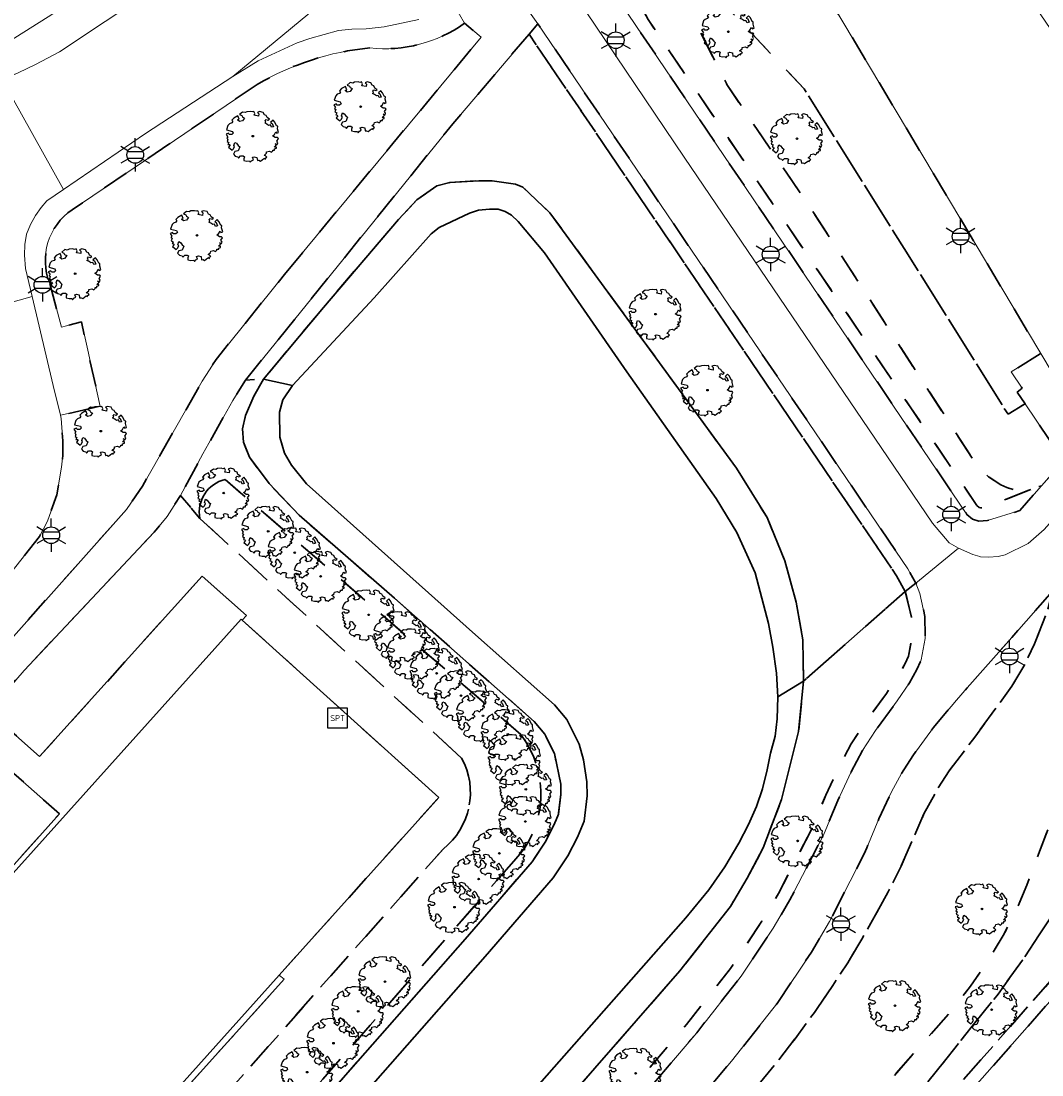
# Model space of a CAD drawing. Extents: x 105780 to 185197, y 477999 to 525027.
# Tile 247 of 562: x 107739 to 107816, y 478506 to 478586. Entities that reach past the tile are written whole.
import ezdxf
from ezdxf.enums import TextEntityAlignment as Align

# ---------------------------------------------------------------- set-up
doc = ezdxf.new("R2010")
doc.units = 0
doc.linetypes.add('XX-HIDDEN', pattern=[4, 2, -2])
for name, color, linetype, lineweight in [('B-GV-GR-BOOM-S', 252, 'Continuous', 25), ('B-GV-GR-HAAG_01-G', 252, 'GR-HAAG1', 13), ('B-GV-GR-MATERIAALGRENS-G', 252, 'XX-HIDDEN', 35), ('B-RO-IE-MEUBILAIR_WEGMEUBILAIR-S', 252, 'Continuous', 25), ('B-RO-IE-TERREINAFSCHEIDING_KUNSTMATIG_HEKWERK-G', 252, 'IE-TERREINAFSCHEIDING-KUNSTMATIG', 18), ('B-WE-GW-WATERGANG_SLOOT_INSTEEK-G', 252, 'Continuous', 30), ('B1-WE-VH-VERHARDING_ASFALT-GV', 252, 'Continuous', 18), ('B1-WE-VH-VERHARDING_BETONSTRAATSTEEN-GV', 252, 'Continuous', 18), ('B1-WE-VH-VERHARDING_TEGEL-GV', 252, 'Continuous', 18)]:
    doc.layers.add(name, color=color, linetype=linetype, lineweight=lineweight)
doc.styles.add('NLCS-ISO', font='NLCS-ISO.ttf')
doc.linetypes.add('GR-HAAG1', pattern='A,6,[176,NLCS.shx,S=0.125,R=0,X=0,Y=0],-2', length=8)
doc.linetypes.add('IE-TERREINAFSCHEIDING-KUNSTMATIG', pattern='A,4,[82,NLCS.SHX,S=0.75,R=90,X=0,Y=0],4,-2', length=10)

# ---------------------------------------------------------------- blocks, each defined once
blk = doc.blocks.new('B-SIE-WEG_LICHTMAST-SO')
at = {"ltscale": 0.1}
for p, q in [((0, 1.27), (0, 2.53)), ((-1.1, 0.63), (-2.19, 1.27)), ((1.1, 0.63), (2.19, 1.27)), ((-1.1, -0.63), (-2.19, -1.27)), ((0, -1.27), (0, -2.53)), ((1.1, -0.63), (2.19, -1.27))]:
    blk.add_line(p, q, dxfattribs=at)
at = {"flags": 128}
for points in [[(-1.16, 0.5), (1.16, 0.5)], [(-1.16, -0.5), (1.16, -0.5)]]:
    blk.add_lwpolyline(points, dxfattribs=at)
at = {"ltscale": 0.1}
blk.add_circle((0, 0), 1.27, dxfattribs=at)
at = {"style": 'NLCS-ISO'}
blk.add_attdef('TYPE', text='', height=1.8, dxfattribs=at).set_placement((0, 2.53), align=Align.BOTTOM_CENTER)
blk = doc.blocks.new('SIE-WEG_SPEELTOESTEL-SO')
at = {"flags": 128}
blk.add_lwpolyline([(-0.75, -0.75), (0.75, -0.75), (0.75, 0.75), (-0.75, 0.75)], close=True, dxfattribs=at)
at = {"style": 'NLCS-ISO'}
blk.add_text('SPT', height=0.45, dxfattribs=at).set_placement((0, 0), align=Align.MIDDLE_CENTER)
blk = doc.blocks.new('B-SGR-BOOM_06')
at = {"linetype": 'Continuous', "flags": 128}
blk.add_lwpolyline([(1.079, 1.408), (1.012, 1.576), (0.879, 1.626), (0.778, 1.81), (0.509, 1.877), (0.342, 1.81), (0.443, 1.709), (0.426, 1.525), (0.091, 1.592), (0.141, 1.726), (0.074, 1.877), (-0.06, 1.844), (-0.194, 1.877), (-0.462, 1.86), (-0.596, 1.793), (-0.781, 1.826), (-1.016, 1.642), (-0.848, 1.559), (-0.798, 1.458), (-0.63, 1.374), (-0.798, 1.156), (-1.015, 1.106), (-1.166, 1.24), (-1.048, 1.287), (-1.149, 1.542), (-1.451, 1.374), (-1.602, 1.206), (-1.518, 1.139), (-1.602, 1.005), (-1.77, 0.938), (-1.887, 0.821), (-2.004, 0.486), (-1.552, 0.368), (-1.485, 0.218), (-1.602, 0.117), (-1.803, 0.117), (-1.841, 0.222), (-2.037, 0.151), (-1.903, -0.067), (-1.97, -0.151), (-1.887, -0.218), (-1.954, -0.402), (-1.813, -0.473), (-1.887, -0.62), (-1.77, -0.637), (-1.717, -0.683), (-1.848, -0.843), (-1.568, -1.073), (-1.467, -0.972), (-1.384, -0.788), (-1.451, -0.704), (-1.367, -0.47), (-1.25, -0.537), (-1.115, -0.704), (-0.998, -0.804), (-1.115, -1.123), (-1.367, -1.173), (-1.467, -1.358), (-1.333, -1.508), (-1.133, -1.559), (-1.108, -1.609), (-1.082, -1.659), (-0.931, -1.491), (-0.73, -1.491), (-0.63, -1.559), (-0.68, -1.709), (-0.68, -1.844), (-0.462, -1.894), (-0.244, -1.877), (-0.194, -1.978), (-0.093, -1.86), (0.041, -1.793), (-0.024, -1.603), (0.108, -1.559), (0.309, -1.609), (0.342, -1.844), (0.46, -1.826), (0.577, -1.894), (0.828, -1.693), (0.946, -1.742), (0.929, -1.659), (1.063, -1.592), (0.963, -1.491), (0.845, -1.458), (1.03, -1.29), (1.046, -1.19), (1.264, -1.139), (1.415, -1.223), (1.515, -1.123), (1.508, -1.053), (1.649, -1.053), (1.649, -0.955), (1.784, -0.905), (1.784, -0.821), (1.633, -0.821), (1.817, -0.636), (1.7, -0.57), (1.851, -0.62), (1.901, -0.503), (1.817, -0.368), (1.934, -0.184), (1.867, -0.101), (1.7, -0.101), (1.499, 0.034), (1.633, 0.117), (1.75, 0.335), (1.817, 0.235), (1.951, 0.285), (1.867, 0.57), (1.884, 0.755), (1.8, 0.788), (1.666, 1.056), (1.531, 1.205), (1.35, 1.042), (1.465, 0.972), (1.566, 0.721), (1.415, 0.687), (1.331, 0.854), (1.197, 0.822), (1.063, 0.922), (0.895, 1.006), (0.979, 1.073), (0.929, 1.173), (1.012, 1.274), (1.146, 1.223), (1.264, 1.291)], close=True, dxfattribs=at)
blk.add_circle((0, 0), 0.06)
at = {"style": 'NLCS-ISO'}
blk.add_attdef('SOORT', text='', height=0.3, dxfattribs=at).set_placement((0, -0.36), align=Align.TOP_CENTER)

msp = doc.modelspace()

# ---------------------------------------------------------------- linework, layer by layer
at = {"layer": 'B-GV-GR-HAAG_01-G', "flags": 128}
msp.add_lwpolyline([(107748.602, 478588.037), (107747.826, 478589.137), (107754.763, 478593.771), (107754.08, 478594.66), (107740.814, 478586.071), (107736.43, 478583.3), (107731.202, 478580.208), (107730.981, 478579.961), (107730.923, 478579.748), (107731.113, 478579.415), (107732.201, 478579.634), (107734.489, 478580.215), (107736.247, 478580.839), (107738.556, 478581.824), (107739.87, 478582.441), (107741.672, 478583.406)], close=True, dxfattribs=at)
at = {"layer": 'B-GV-GR-MATERIAALGRENS-G', "flags": 128}
for points in [[(107783.479, 478602.592), (107777.654, 478598.69), (107776.823, 478598.133), (107782.593, 478589.571), (107810.525, 478548.303), (107810.947, 478547.942), (107811.431, 478547.781), (107812.09, 478547.827), (107814.543, 478548.592), (107816.188, 478550.481), (107815.533, 478550.261), (107811.903, 478548.816), (107811.558, 478548.792), (107811.449, 478548.828), (107811.278, 478548.975), (107786.338, 478585.85), (107784.361, 478589.566), (107783.961, 478591.166), (107784.791, 478592.797), (107785.768, 478593.827), (107793.486, 478598.42)], [(107758.852, 478566.645), (107773.657, 478584.519), (107772.41, 478585.58)], [(107756.669, 478580.932), (107742.643, 478571.421)], [(107740.941, 478565.832), (107741.832, 478562.52), (107743.342, 478562.916), (107743.768, 478560.983), (107744.762, 478556.497), (107741.747, 478555.82), (107741.803, 478555.583), (107741.934, 478553.88), (107741.936, 478552.79), (107741.837, 478551.89), (107741.472, 478549.795), (107740.771, 478547.789), (107740.162, 478546.623), (107737.332, 478543.019), (107732.937, 478537.955), (107730.619, 478535.309), (107730.503, 478535.179), (107732.865, 478533.06), (107735.318, 478535.82), (107746.761, 478548.68), (107747.971, 478550.448), (107752.514, 478558.425), (107753.558, 478560.064), (107758.852, 478566.645)], [(107772.457, 478516.066), (107777.532, 478521.94), (107778.512, 478523.414), (107779.158, 478524.657), (107779.349, 478525.122), (107779.528, 478525.559), (107779.717, 478527.038), (107779.701, 478527.814), (107779.229, 478530.147), (107778.49, 478531.629), (107777.699, 478532.576), (107767.105, 478541.941), (107759.858, 478548.233), (107757.582, 478550.635), (107756.092, 478552.646), (107755.633, 478553.777), (107755.567, 478554.803), (107755.788, 478555.816), (107756.432, 478557.276), (107757.145, 478558.554), (107755.792, 478558.499), (107754.833, 478556.949), (107752.553, 478552.886), (107750.856, 478549.737), (107752.326, 478548)], [(107754.248, 478550.947), (107776.667, 478531.602)], [(107776.667, 478531.602), (107754.248, 478550.947)], [(107772.183, 478529.808), (107752.326, 478548), (107750.856, 478549.737), (107749.839, 478548.134), (107748.994, 478547.104), (107748.857, 478546.958), (107738.995, 478536.457), (107736.302, 478533.351), (107740.164, 478529.923), (107752.497, 478543.602), (107755.858, 478540.636), (107755.544, 478540.274), (107770.446, 478526.822), (107758.343, 478513.319), (107758.735, 478513.026), (107743.72, 478496.343), (107728.067, 478510.394)], [(107752.326, 478548), (107772.183, 478529.808)], [(107642.814, 478391.284), (107646.67, 478392.134), (107652.299, 478393.405), (107658.494, 478395.136), (107665.726, 478397.496), (107668.752, 478398.548), (107671.762, 478399.692), (107678.872, 478402.666), (107683.897, 478405.01), (107690.741, 478408.75), (107696.482, 478412.124), (107699.138, 478413.799), (107702.056, 478415.766), (107702.676, 478416.184), (107709.308, 478421.163), (107713, 478424.197), (107718.813, 478429.205), (107720.728, 478430.999), (107724.443, 478434.714), (107728.544, 478439.058), (107737.232, 478448.932), (107752.332, 478465.778), (107769.969, 478485.731), (107780.355, 478497.586), (107790.017, 478508.958), (107793.4, 478513.26), (107795.819, 478516.891), (107797.096, 478519.05), (107799.63, 478523.966), (107800.723, 478526.584), (107801.75, 478528.77), (107802.603, 478530.38), (107803.596, 478531.909), (107805.24, 478534.143), (107806.154, 478535.526), (107806.725, 478536.521), (107807.048, 478537.252), (107807.36, 478538.882), (107807.332, 478540.551), (107806.948, 478542.303), (107806.647, 478543.086), (107805.845, 478542.452)], [(107825.238, 478537.962), (107822.497, 478539.788), (107817.542, 478543.078), (107817.02, 478542.479), (107816.582, 478540.837), (107815.654, 478538.479), (107814.908, 478536.914), (107813.927, 478535.26), (107811.117, 478531.391), (107809.163, 478528.827), (107808.292, 478527.471), (107807.259, 478525.567), (107805.522, 478521.6), (107804.557, 478519.662), (107802.543, 478516.049), (107801.474, 478514.278), (107800.885, 478513.369), (107800.35, 478512.542), (107798.945, 478510.506), (107797.485, 478508.508), (107795.966, 478506.555), (107794.385, 478504.651), (107729.542, 478432.24), (107727.812, 478430.439), (107726.03, 478428.691), (107724.198, 478426.994), (107722.345, 478425.383), (107720.439, 478423.836), (107716.531, 478420.864), (107712.315, 478417.867), (107710.163, 478416.432), (107706.617, 478414.231), (107702.811, 478412.154), (107701.005, 478410.937), (107698.26, 478409.206), (107692.427, 478405.778), (107685.439, 478401.959), (107680.246, 478399.537), (107673.781, 478396.84), (107669.92, 478395.337), (107666.806, 478394.254), (107659.494, 478391.868), (107653.136, 478390.091), (107647.316, 478388.777), (107644.235, 478388.016)], [(107805.845, 478542.452), (107806.334, 478540.434), (107806.358, 478538.969), (107806.087, 478537.552), (107805.832, 478536.973), (107805.302, 478536.051), (107804.42, 478534.715), (107802.773, 478532.478), (107801.74, 478530.887), (107800.855, 478529.217), (107799.809, 478526.989), (107798.723, 478524.388), (107796.22, 478519.534), (107794.972, 478517.423), (107792.59, 478513.847), (107789.243, 478509.591), (107779.598, 478498.239), (107769.218, 478486.392), (107751.585, 478466.443), (107736.484, 478449.596), (107730.452, 478442.741), (107727.805, 478439.732), (107723.726, 478435.411), (107720.032, 478431.718), (107718.145, 478429.949), (107712.356, 478424.962), (107708.69, 478421.95), (107702.096, 478416.999), (107701.497, 478416.595), (107698.592, 478414.637), (107695.962, 478412.978), (107690.248, 478409.62), (107683.445, 478405.903), (107678.468, 478403.581), (107671.391, 478400.621), (107668.41, 478399.488), (107665.407, 478398.444), (107664.795, 478398.244), (107658.204, 478396.093), (107652.054, 478394.375), (107646.452, 478393.11), (107645.206, 478392.835), (107642.629, 478392.267)], [(107642.629, 478392.267), (107645.206, 478392.835), (107646.452, 478393.11), (107652.054, 478394.375), (107658.204, 478396.093), (107664.795, 478398.244), (107665.407, 478398.444), (107668.41, 478399.488), (107671.391, 478400.621), (107678.468, 478403.581), (107683.445, 478405.903), (107690.248, 478409.62), (107695.962, 478412.978), (107698.592, 478414.637), (107701.497, 478416.595), (107702.096, 478416.999), (107708.69, 478421.95), (107712.356, 478424.962), (107718.145, 478429.949), (107720.032, 478431.718), (107723.726, 478435.411), (107727.805, 478439.732), (107730.452, 478442.741), (107736.484, 478449.596), (107751.585, 478466.443), (107769.218, 478486.392), (107779.598, 478498.239), (107789.243, 478509.591), (107792.59, 478513.847), (107794.972, 478517.423), (107796.22, 478519.534), (107798.723, 478524.388), (107799.809, 478526.989), (107800.855, 478529.217), (107801.74, 478530.887), (107802.773, 478532.478), (107804.42, 478534.715), (107805.302, 478536.051), (107805.832, 478536.973), (107806.087, 478537.552), (107806.358, 478538.969), (107806.334, 478540.434), (107805.845, 478542.452)], [(107805.845, 478542.452), (107798.134, 478535.652), (107797.748, 478531.814), (107796.455, 478526.651), (107795.067, 478522.993), (107793.855, 478520.699), (107792.576, 478518.53), (107788.739, 478513.655), (107739.927, 478457.739), (107723.779, 478439.771), (107719.778, 478435.701)], [(107713.92, 478410.917), (107718.328, 478414.029), (107722.66, 478417.246), (107726.033, 478419.916), (107729.304, 478422.71), (107732.481, 478425.611), (107735.571, 478428.603), (107755.531, 478449.714), (107809.392, 478510.681), (107810.794, 478512.49), (107812.088, 478514.377), (107813.273, 478516.334), (107814.247, 478518.216), (107815.071, 478520.168), (107817.321, 478526.114), (107818.669, 478530.141), (107819.399, 478532.134), (107820.803, 478535.704)], [(107750.496, 478438.525), (107769.847, 478459.572), (107774.339, 478464.667), (107774.891, 478466.279), (107775.574, 478467.519), (107783.709, 478477.03), (107787.455, 478481.763), (107792.223, 478487.232), (107797.038, 478492.084), (107801.589, 478497.365), (107807.014, 478504.546), (107812.879, 478511.899), (107814.725, 478514.458), (107817.816, 478519.127), (107818.962, 478520.779), (107820.256, 478522.42), (107821.594, 478524.432), (107822.543, 478526.445), (107823.024, 478527.97), (107823.034, 478529.125), (107820.803, 478535.704), (107819.399, 478532.134), (107818.669, 478530.141), (107817.321, 478526.114), (107815.071, 478520.168), (107814.247, 478518.216), (107813.273, 478516.334), (107812.088, 478514.377), (107810.794, 478512.49), (107809.392, 478510.681), (107755.531, 478449.714), (107735.571, 478428.603), (107732.481, 478425.611), (107729.304, 478422.71), (107726.033, 478419.916), (107722.66, 478417.246), (107718.328, 478414.029), (107713.92, 478410.917)], [(107820.803, 478535.704), (107823.034, 478529.125), (107823.024, 478527.97), (107822.543, 478526.445), (107821.594, 478524.432), (107820.256, 478522.42), (107818.962, 478520.779), (107817.816, 478519.127), (107814.725, 478514.458), (107812.879, 478511.899), (107807.014, 478504.546), (107801.589, 478497.365), (107797.038, 478492.084), (107792.223, 478487.232), (107787.455, 478481.763), (107783.709, 478477.03), (107775.574, 478467.519), (107774.891, 478466.279), (107774.339, 478464.667), (107774.944, 478465.353), (107821.753, 478518.44), (107824.363, 478523.317)], [(107728.067, 478510.394), (107741.672, 478525.583), (107734.825, 478531.608), (107733.167, 478529.759), (107728.964, 478533.458), (107711.281, 478513.675), (107711.893, 478513.134), (107712.226, 478513.319), (107725.249, 478501.549), (107726.654, 478503.083), (107725.081, 478504.482), (107725.114, 478504.521), (107723.888, 478505.621), (107726.894, 478508.97), (107728.045, 478507.938), (107728.158, 478508.07), (107732.861, 478504.007), (107732.671, 478503.785), (107729.783, 478500.421), (107728.23, 478501.76), (107726.812, 478500.137), (107731.644, 478495.769), (107735.426, 478492.254)], [(107718.503, 478455.936), (107712.417, 478449.223), (107713.121, 478448.511), (107719.266, 478455.289), (107721.066, 478457.931), (107722.447, 478460.759), (107726.009, 478468.856), (107726.816, 478470.947), (107727.887, 478473.012), (107729.224, 478474.999), (107730.608, 478476.635), (107734.78, 478481.468), (107736.653, 478483.215), (107739.002, 478487.019), (107770.774, 478522.89)], [(107770.774, 478522.89), (107739.002, 478487.019)], [(107751.238, 478437.855), (107769.234, 478457.428), (107770.59, 478458.903), (107773.5, 478462.217), (107824.024, 478519.504), (107826.278, 478522.06), (107824.363, 478523.317), (107821.753, 478518.44), (107774.944, 478465.353), (107774.339, 478464.667), (107769.847, 478459.572), (107750.496, 478438.525)], [(107776.155, 478521.993), (107742.846, 478483.944)], [(107742.846, 478483.944), (107776.155, 478521.993)], [(107739.002, 478487.019), (107736.653, 478483.215), (107734.78, 478481.468), (107730.608, 478476.635), (107729.224, 478474.999), (107727.887, 478473.012), (107726.816, 478470.947), (107726.009, 478468.856), (107722.447, 478460.759), (107721.066, 478457.931), (107719.266, 478455.289), (107737.309, 478476.092), (107772.457, 478516.066)]]:
    msp.add_lwpolyline(points, dxfattribs=at)
for points in [[(107795.033, 478595.881), (107793.486, 478598.42), (107785.768, 478593.827), (107784.791, 478592.797), (107783.961, 478591.166), (107784.361, 478589.566), (107786.338, 478585.85), (107811.278, 478548.975), (107811.449, 478548.828), (107811.558, 478548.792), (107811.903, 478548.816), (107815.533, 478550.261), (107815.362, 478550.204), (107814.946, 478550.128), (107814.524, 478550.118), (107814.025, 478550.187), (107813.545, 478550.338), (107813.09, 478550.549), (107812.164, 478551.144), (107811.711, 478551.538), (107811.305, 478551.98), (107801.278, 478567.503), (107798.938, 478571.126), (107792.346, 478580.859), (107785.904, 478593.596), (107798.169, 478580.592), (107804.923, 478569.808), (107813.636, 478555.896), (107814.932, 478556.702), (107814.339, 478557.583), (107814.711, 478557.873), (107813.872, 478559.123), (107816.121, 478560.513)], [(107798.169, 478580.592), (107785.904, 478593.596), (107792.346, 478580.859), (107798.938, 478571.126), (107801.278, 478567.503), (107811.305, 478551.98), (107811.711, 478551.538), (107812.164, 478551.144), (107813.09, 478550.549), (107813.545, 478550.338), (107814.025, 478550.187), (107814.524, 478550.118), (107814.946, 478550.128), (107815.362, 478550.204), (107815.533, 478550.261), (107816.188, 478550.481), (107817.839, 478552.378), (107816.651, 478554.146), (107814.932, 478556.702), (107813.636, 478555.896), (107804.923, 478569.808)], [(107777.971, 478585.533), (107777.299, 478584.743), (107805.189, 478543.639), (107805.845, 478542.452), (107806.647, 478543.086), (107806.038, 478544.169)], [(107777.299, 478584.743), (107771.514, 478577.947), (107755.792, 478558.499), (107757.145, 478558.554), (107761.697, 478564.011), (107767.403, 478570.677), (107768.79, 478572.169), (107770.305, 478573.239), (107771.285, 478573.487), (107773.486, 478573.63), (107774.498, 478573.619), (107776.267, 478573.356), (107776.827, 478573.145), (107778.887, 478571.201), (107793.032, 478551.805), (107795.355, 478548.065), (107796.716, 478544.765), (107797.563, 478541.63), (107798.081, 478538.789), (107798.134, 478535.652), (107805.845, 478542.452), (107805.189, 478543.639)], [(107817.02, 478542.479), (107813.92, 478538.967), (107810.529, 478535.126), (107809.716, 478534.211), (107807.992, 478532.118), (107806.407, 478529.965), (107805.551, 478528.647), (107804.808, 478527.243), (107803.847, 478525.198), (107802.932, 478523.006), (107802.734, 478522.531), (107800.086, 478517.394), (107798.721, 478515.085), (107796.164, 478511.248), (107792.664, 478506.796), (107782.942, 478495.354), (107772.534, 478483.474), (107754.884, 478463.506), (107739.787, 478446.663), (107731.069, 478436.755), (107726.894, 478432.333), (107723.105, 478428.544), (107721.098, 478426.664), (107715.198, 478421.581), (107711.427, 478418.482), (107704.653, 478413.396), (107702.811, 478412.154), (107706.617, 478414.231), (107710.163, 478416.432), (107712.315, 478417.867), (107716.531, 478420.864), (107720.439, 478423.836), (107722.345, 478425.383), (107724.198, 478426.994), (107726.03, 478428.691), (107727.812, 478430.439), (107729.542, 478432.24), (107794.385, 478504.651), (107795.966, 478506.555), (107797.485, 478508.508), (107798.945, 478510.506), (107800.35, 478512.542), (107800.885, 478513.369), (107801.474, 478514.278), (107802.543, 478516.049), (107804.557, 478519.662), (107805.522, 478521.6), (107807.259, 478525.567), (107808.292, 478527.471), (107809.163, 478528.827), (107811.117, 478531.391), (107813.927, 478535.26), (107814.908, 478536.914), (107815.654, 478538.479), (107816.582, 478540.837)]]:
    msp.add_lwpolyline(points, close=True, dxfattribs=at)
for points in [[(107772.41, 478585.58, -0.185154), (107765.222, 478583.709)], [(107765.222, 478583.709, 0.109087), (107756.669, 478580.932)], [(107742.643, 478571.421, 0.353942), (107740.941, 478565.832)], [(107752.326, 478548, -0.400793), (107754.248, 478550.947)], [(107754.248, 478550.947, 0.400793), (107752.326, 478548)], [(107776.667, 478531.602, -0.371531), (107776.155, 478521.993)], [(107776.155, 478521.993, 0.371531), (107776.667, 478531.602)], [(107772.183, 478529.808, -0.365872), (107770.774, 478522.89)], [(107770.774, 478522.89, 0.365872), (107772.183, 478529.808)]]:
    msp.add_lwpolyline(points, format="xyb", dxfattribs=at)
at = {"layer": 'B-RO-IE-TERREINAFSCHEIDING_KUNSTMATIG_HEKWERK-G', "flags": 128}
msp.add_lwpolyline([(107741.672, 478525.583), (107728.067, 478510.394), (107743.72, 478496.343), (107758.735, 478513.026), (107758.343, 478513.319), (107770.446, 478526.822), (107755.544, 478540.274), (107755.858, 478540.636), (107752.497, 478543.602)], dxfattribs=at)
at = {"layer": 'B-WE-GW-WATERGANG_SLOOT_INSTEEK-G', "flags": 128}
msp.add_lwpolyline([(107797.563, 478541.63), (107796.716, 478544.765), (107795.355, 478548.065), (107793.032, 478551.805), (107778.887, 478571.201), (107776.827, 478573.145), (107776.267, 478573.356), (107774.498, 478573.619), (107773.486, 478573.63), (107771.285, 478573.487), (107770.305, 478573.239), (107768.79, 478572.169), (107767.403, 478570.677), (107761.697, 478564.011), (107757.145, 478558.554), (107759.364, 478558.09), (107765.554, 478564.737), (107769.883, 478569.606), (107770.475, 478570.077), (107772.774, 478571.173), (107773.462, 478571.399), (107774.291, 478571.469), (107774.959, 478571.456), (107775.496, 478571.288), (107775.982, 478571.011), (107776.483, 478570.535), (107778.478, 478568.158), (107784.717, 478559.125), (107791.486, 478549.512), (107793.054, 478546.928), (107794.462, 478543.867), (107795.454, 478540.022), (107795.793, 478538.222), (107796.079, 478536.26), (107796.169, 478534.458), (107798.134, 478535.652), (107798.081, 478538.789)], close=True, dxfattribs=at)
for points in [[(107766.966, 478492.464), (107789.197, 478517.681), (107790.931, 478519.8), (107792.158, 478521.545), (107793.224, 478523.347), (107793.959, 478524.775), (107794.558, 478526.131), (107795.004, 478527.466), (107795.369, 478528.902), (107795.628, 478530.181), (107795.972, 478531.47), (107796.117, 478532.78), (107796.169, 478534.458), (107796.079, 478536.26), (107795.793, 478538.222), (107795.454, 478540.022), (107794.462, 478543.867), (107793.054, 478546.928), (107791.486, 478549.512), (107784.717, 478559.125), (107778.478, 478568.158), (107776.483, 478570.535), (107775.982, 478571.011), (107775.496, 478571.288), (107774.959, 478571.456), (107774.291, 478571.469), (107773.462, 478571.399), (107772.774, 478571.173), (107770.475, 478570.077), (107769.883, 478569.606), (107765.554, 478564.737), (107759.364, 478558.09), (107758.63, 478556.988), (107758.376, 478556.06), (107758.397, 478554.164), (107758.748, 478552.954), (107759.269, 478552.035), (107760.425, 478550.615), (107773.228, 478539.166), (107779.236, 478533.858), (107780.176, 478532.731), (107781.107, 478530.867), (107781.436, 478529.672), (107781.697, 478527.995), (107781.721, 478526.949), (107781.471, 478525.024), (107780.975, 478523.814), (107780.237, 478522.397), (107779.128, 478520.728), (107773.965, 478514.752), (107735.317, 478470.793)], [(107735.317, 478470.793), (107773.965, 478514.752), (107779.128, 478520.728), (107780.237, 478522.397), (107780.975, 478523.814), (107781.471, 478525.024), (107781.721, 478526.949), (107781.697, 478527.995), (107781.436, 478529.672), (107781.107, 478530.867), (107780.176, 478532.731), (107779.236, 478533.858), (107773.228, 478539.166), (107760.425, 478550.615), (107759.269, 478552.035), (107758.748, 478552.954), (107758.397, 478554.164), (107758.376, 478556.06), (107758.63, 478556.988), (107759.364, 478558.09), (107757.145, 478558.554), (107756.432, 478557.276), (107755.788, 478555.816), (107755.567, 478554.803), (107755.633, 478553.777), (107756.092, 478552.646), (107757.582, 478550.635), (107759.858, 478548.233), (107767.105, 478541.941), (107777.699, 478532.576), (107778.49, 478531.629), (107779.229, 478530.147), (107779.701, 478527.814), (107779.717, 478527.038), (107779.528, 478525.559), (107779.349, 478525.122), (107779.158, 478524.657), (107778.512, 478523.414), (107777.532, 478521.94), (107772.457, 478516.066), (107737.309, 478476.092)], [(107719.778, 478435.701), (107723.779, 478439.771), (107739.927, 478457.739), (107788.739, 478513.655), (107792.576, 478518.53), (107793.855, 478520.699), (107795.067, 478522.993), (107796.455, 478526.651), (107797.748, 478531.814), (107798.134, 478535.652)], [(107798.134, 478535.652), (107796.169, 478534.458), (107796.117, 478532.78), (107795.972, 478531.47), (107795.628, 478530.181), (107795.369, 478528.902), (107795.004, 478527.466), (107794.558, 478526.131), (107793.959, 478524.775), (107793.224, 478523.347), (107792.158, 478521.545), (107790.931, 478519.8), (107789.197, 478517.681), (107766.966, 478492.464), (107731.472, 478452.389)]]:
    msp.add_lwpolyline(points, dxfattribs=at)
at = {"layer": 'B1-WE-VH-VERHARDING_ASFALT-GV', "flags": 128}
for points in [[(107782.124, 478618.561), (107789.916, 478604.282), (107793.486, 478598.42), (107795.033, 478595.881), (107816.121, 478560.513), (107819.725, 478554.484), (107820.379, 478553.39), (107833.171, 478561.469), (107831.404, 478563.993), (107830.021, 478565.979), (107826.118, 478571.583), (107788.937, 478626.048)], [(107779.465, 478608.906), (107772.845, 478604.415), (107770.981, 478603.139), (107767.697, 478600.891), (107762.854, 478597.729), (107762.302, 478597.369), (107761.759, 478596.993), (107755.062, 478592.355), (107748.602, 478588.037), (107741.672, 478583.406), (107739.87, 478582.441), (107738.556, 478581.824), (107737.327, 478581.3), (107741.994, 478572.961), (107748.195, 478577.2), (107754.834, 478581.538), (107763.741, 478588.928)], [(107763.741, 478588.928), (107754.834, 478581.538), (107756.761, 478582.715), (107759.697, 478584.101), (107760.674, 478584.429), (107762.845, 478585.02), (107763.86, 478585.122), (107764.952, 478585.154), (107766.298, 478585.305), (107768.94, 478585.872)], [(107733.839, 478563.228), (107739.607, 478564.847), (107739.106, 478566.962), (107739.031, 478567.977), (107739.046, 478568.793), (107739.177, 478569.571), (107739.471, 478570.295), (107739.862, 478570.991), (107740.288, 478571.589), (107740.721, 478572.091), (107741.994, 478572.961), (107737.327, 478581.3)], [(107737.332, 478543.019), (107740.162, 478546.623), (107740.771, 478547.789), (107741.472, 478549.795), (107741.837, 478551.89), (107741.936, 478552.79), (107741.934, 478553.88), (107741.803, 478555.583), (107741.747, 478555.82), (107741.21, 478558.085), (107739.607, 478564.847), (107733.839, 478563.228)], [(107854.172, 478538.115), (107855.814, 478540.006), (107858.216, 478542.772), (107864.253, 478549.725), (107856.67, 478556.208), (107826.278, 478522.06), (107824.024, 478519.504), (107773.5, 478462.217), (107770.59, 478458.903), (107769.234, 478457.428), (107774.168, 478452.906), (107774.848, 478453.693), (107828.804, 478515.078), (107830.988, 478517.576), (107831.882, 478518.427), (107832.854, 478519.186), (107833.894, 478519.849), (107836.005, 478520.946)]]:
    msp.add_lwpolyline(points, dxfattribs=at)
msp.add_lwpolyline([(107770.446, 478526.822), (107755.544, 478540.274), (107755.459, 478540.351), (107742.364, 478525.742), (107728.612, 478510.449), (107743.698, 478496.98), (107758.343, 478513.319)], close=True, dxfattribs=at)
at = {"layer": 'B1-WE-VH-VERHARDING_BETONSTRAATSTEEN-GV', "flags": 128}
for points in [[(107771.647, 478586.911), (107772.41, 478585.58), (107773.657, 478584.519), (107758.852, 478566.645), (107753.558, 478560.064), (107752.514, 478558.425), (107747.971, 478550.448), (107746.761, 478548.68), (107735.318, 478535.82)], [(107736.302, 478533.351), (107738.995, 478536.457), (107748.857, 478546.958), (107748.994, 478547.104), (107749.839, 478548.134), (107750.856, 478549.737), (107752.553, 478552.886), (107754.833, 478556.949), (107755.792, 478558.499), (107771.514, 478577.947), (107777.299, 478584.743), (107777.971, 478585.533), (107776.749, 478587.225)]]:
    msp.add_lwpolyline(points, dxfattribs=at)
msp.add_lwpolyline([(107816.121, 478560.513), (107813.872, 478559.123), (107814.711, 478557.873), (107814.339, 478557.583), (107814.932, 478556.702), (107816.651, 478554.146), (107817.839, 478552.378), (107819.207, 478550.344), (107821.21, 478547.364), (107822.514, 478545.425), (107823.988, 478543.233), (107824.897, 478541.882), (107825.358, 478542.122), (107826.128, 478540.899), (107827.388, 478541.668), (107822.871, 478549.222), (107821, 478552.351), (107820.379, 478553.39), (107819.725, 478554.484)], close=True, dxfattribs=at)
at = {"layer": 'B1-WE-VH-VERHARDING_TEGEL-GV', "flags": 128}
for points in [[(107789.078, 478575.403), (107780.905, 478587.549), (107779.465, 478589.681), (107776.749, 478587.225), (107777.971, 478585.533), (107806.038, 478544.169), (107806.647, 478543.086), (107809.881, 478545.737), (107809.171, 478546.131), (107807.898, 478547.64)], [(107755.459, 478540.351), (107755.544, 478540.274), (107755.858, 478540.636), (107752.497, 478543.602), (107740.164, 478529.923), (107736.302, 478533.351), (107734.825, 478531.608), (107741.672, 478525.583), (107728.067, 478510.394), (107743.72, 478496.343), (107758.735, 478513.026), (107758.343, 478513.319), (107743.698, 478496.98), (107728.612, 478510.449), (107742.364, 478525.742)]]:
    msp.add_lwpolyline(points, close=True, dxfattribs=at)
for points in [[(107780.905, 478587.549), (107789.078, 478575.403), (107807.898, 478547.64), (107809.171, 478546.131), (107809.881, 478545.737), (107810.973, 478545.254), (107811.505, 478545.1), (107811.548, 478545.088), (107812.159, 478545.047), (107812.879, 478545.095), (107813.433, 478545.225), (107815.167, 478546.08), (107816.369, 478547.151), (107819.207, 478550.344), (107817.839, 478552.378), (107816.188, 478550.481), (107814.543, 478548.592), (107812.09, 478547.827), (107811.431, 478547.781), (107810.947, 478547.942), (107810.525, 478548.303), (107782.593, 478589.571)], [(107705.704, 478587.135), (107707.52, 478585.647), (107710.646, 478583.343), (107711.979, 478582.575), (107715.231, 478580.964), (107717.159, 478580.305), (107719.028, 478579.784), (107720.307, 478579.529), (107720.757, 478579.439), (107722.089, 478579.291), (107725.289, 478579.156), (107727.543, 478579.186), (107731.113, 478579.415), (107730.923, 478579.748), (107730.981, 478579.961), (107731.202, 478580.208), (107736.43, 478583.3), (107740.814, 478586.071)], [(107772.41, 478585.58), (107771.647, 478586.911)], [(107768.94, 478585.872), (107766.298, 478585.305), (107764.952, 478585.154), (107763.86, 478585.122), (107762.845, 478585.02), (107760.674, 478584.429), (107759.697, 478584.101), (107756.761, 478582.715), (107754.834, 478581.538), (107748.195, 478577.2), (107741.994, 478572.961), (107740.721, 478572.091), (107740.288, 478571.589), (107739.862, 478570.991), (107739.471, 478570.295), (107739.177, 478569.571), (107739.046, 478568.793), (107739.031, 478567.977), (107739.106, 478566.962), (107739.607, 478564.847), (107741.21, 478558.085), (107741.747, 478555.82), (107744.762, 478556.497), (107743.768, 478560.983), (107743.342, 478562.916), (107741.832, 478562.52), (107740.941, 478565.832)], [(107742.643, 478571.421), (107756.669, 478580.932)], [(107816.369, 478547.151), (107815.167, 478546.08), (107813.433, 478545.225), (107812.879, 478545.095), (107812.159, 478545.047), (107811.548, 478545.088), (107811.505, 478545.1), (107810.973, 478545.254), (107809.881, 478545.737), (107806.647, 478543.086), (107806.948, 478542.303), (107807.332, 478540.551), (107807.36, 478538.882), (107807.048, 478537.252), (107806.725, 478536.521), (107806.154, 478535.526), (107805.24, 478534.143), (107803.596, 478531.909), (107802.603, 478530.38), (107801.75, 478528.77), (107800.723, 478526.584), (107799.63, 478523.966), (107797.096, 478519.05), (107795.819, 478516.891), (107793.4, 478513.26), (107790.017, 478508.958), (107780.355, 478497.586)], [(107782.942, 478495.354), (107792.664, 478506.796), (107796.164, 478511.248), (107798.721, 478515.085), (107800.086, 478517.394), (107802.734, 478522.531), (107802.932, 478523.006), (107803.847, 478525.198), (107804.808, 478527.243), (107805.551, 478528.647), (107806.407, 478529.965), (107807.992, 478532.118), (107809.716, 478534.211), (107810.529, 478535.126), (107813.92, 478538.967), (107817.02, 478542.479)]]:
    msp.add_lwpolyline(points, dxfattribs=at)
at = {"layer": 'B1-WE-VH-VERHARDING_TEGEL-GV'}
for points in [[(107765.222, 478583.709, 0.185154), (107772.41, 478585.58)], [(107756.669, 478580.932, -0.109087), (107765.222, 478583.709)], [(107740.941, 478565.832, -0.353942), (107742.643, 478571.421)]]:
    msp.add_lwpolyline(points, format="xyb", dxfattribs=at)

# ---------------------------------------------------------------- block references
at = {"layer": 'B-GV-GR-BOOM-S', "linetype": 'Continuous', "lineweight": 0}
for p in [(107792.426, 478584.93), (107764.522, 478579.246), (107756.349, 478577.006), (107797.621, 478576.815), (107752.107, 478569.473), (107742.867, 478566.571), (107786.898, 478563.497), (107790.836, 478557.729), (107744.816, 478554.617), (107754.135, 478549.92), (107757.513, 478547.014), (107759.522, 478545.39), (107761.489, 478543.598), (107765.128, 478540.676), (107767.539, 478539.03), (107768.569, 478537.719), (107770.29, 478536.24), (107772.138, 478534.55), (107773.807, 478533.012), (107775.689, 478531.601), (107776.222, 478529.701), (107777.06, 478527.435), (107777.025, 478524.993), (107797.673, 478523.521), (107775.047, 478522.571), (107773.476, 478520.623), (107771.643, 478518.489), (107811.659, 478518.354), (107766.38, 478512.84), (107764.334, 478510.579), (107805.06, 478511.014), (107812.392, 478510.703), (107762.467, 478508.165), (107760.472, 478505.964), (107785.389, 478505.885)]:
    msp.add_blockref('B-SGR-BOOM_06', p, dxfattribs=at)
at = {"layer": 'B-RO-IE-MEUBILAIR_WEGMEUBILAIR-S', "xscale": 0.5, "yscale": 0.5, "zscale": 0.5}
for p in [(107783.876, 478584.289), (107747.424, 478575.582), (107810.036, 478569.383), (107795.628, 478568.021), (107740.386, 478565.723), (107809.322, 478548.285), (107741.047, 478546.72), (107813.754, 478537.509), (107800.965, 478517.202)]:
    msp.add_blockref('B-SIE-WEG_LICHTMAST-SO', p, dxfattribs=at)
at = {"layer": 'B-RO-IE-MEUBILAIR_WEGMEUBILAIR-S'}
msp.add_blockref('SIE-WEG_SPEELTOESTEL-SO', (107762.773, 478532.842), dxfattribs=at)

doc.saveas('drawing.dxf')
